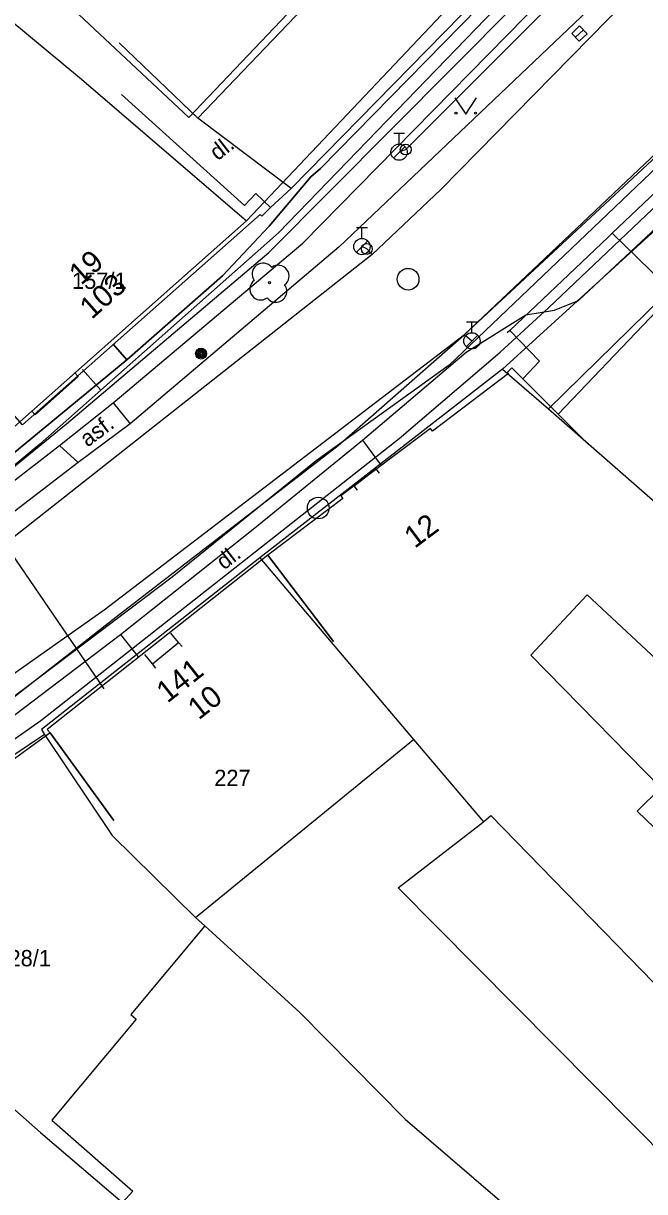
# Model space of a CAD drawing. Extents: x -601580 to 4, y -1204314 to 4.
# Drawn here: x -600470.3 to -600441.7, y -1203744.2 to -1203690.4 of the extents above; entities that cross this region are included whole.
import ezdxf

# ---------------------------------------------------------------- set-up
doc = ezdxf.new("R2010")
doc.units = 0
for name, color, linetype in [('00-INNOGY-NTL', 7, 'Continuous'), ('00-KN-HRANICE PARCEL', 7, 'Continuous'), ('00-KN-PARC. CISLA', 7, 'Continuous'), ('00-KN-VNITRNI KRESBA', 7, 'Continuous'), ('00-POLOHOPIS', 7, 'Continuous'), ('00-SITE KOM. KABEL', 7, 'Continuous'), ('00-VAK-VODA-RAD IGIS', 7, 'Continuous'), ('Vrstva 22', 7, 'Continuous'), ('Vrstva 25', 7, 'Continuous'), ('Vrstva 27', 7, 'Continuous'), ('Vrstva 28', 7, 'Continuous'), ('Vrstva 36', 7, 'Continuous'), ('Vrstva 6', 7, 'Continuous')]:
    doc.layers.add(name, color=color, linetype=linetype)

# ---------------------------------------------------------------- blocks, each defined once
blk = doc.blocks.new('6.01A_76')
at = {"layer": 'Vrstva 25'}
for radius in [0.25, 0.2, 0.15, 0.1, 0.05]:
    blk.add_circle((0, 0), radius, dxfattribs=at)
blk = doc.blocks.new('6.01A_78')
at = {"layer": 'Vrstva 25'}
for radius in [0.25, 0.2, 0.15, 0.1, 0.05]:
    blk.add_circle((0, 0), radius, dxfattribs=at)
blk = doc.blocks.new('6.13_156')
at = {"layer": 'Vrstva 28'}
for p, q in [((-0.25, 0.875), (0.25, 0.875)), ((0, 0.375), (0, 0.875)), ((-0.258, -0.272), (0.272, 0.258))]:
    blk.add_line(p, q, dxfattribs=at)
blk.add_circle((0, 0), 0.375, dxfattribs=at)
blk = doc.blocks.new('6.14A_676')
at = {"layer": 'Vrstva 28'}
blk.add_circle((0, 0), 0.25, dxfattribs=at)
blk = doc.blocks.new('6.13_160')
at = {"layer": 'Vrstva 28'}
for p, q in [((-0.25, 0.875), (0.25, 0.875)), ((0, 0.375), (0, 0.875)), ((-0.258, -0.272), (0.272, 0.258))]:
    blk.add_line(p, q, dxfattribs=at)
blk.add_circle((0, 0), 0.375, dxfattribs=at)
blk = doc.blocks.new('6.13_168')
at = {"layer": 'Vrstva 28'}
for p, q in [((-0.25, 0.875), (0.25, 0.875)), ((0, 0.375), (0, 0.875)), ((-0.258, -0.272), (0.272, 0.258))]:
    blk.add_line(p, q, dxfattribs=at)
blk.add_circle((0, 0), 0.375, dxfattribs=at)
blk = doc.blocks.new('6.14A_682')
at = {"layer": 'Vrstva 28'}
blk.add_circle((0, 0), 0.25, dxfattribs=at)
blk = doc.blocks.new('6.14A_684')
at = {"layer": 'Vrstva 28'}
blk.add_circle((0, 0), 0.25, dxfattribs=at)
blk = doc.blocks.new('3.13_1882')
at = {"layer": 'Vrstva 22'}
blk.add_circle((0, 0), 0.05, dxfattribs=at)
for centre, start, end in [((0, 0.5), 360, 180), ((-0.5, 0), 90, 270), ((0.5, 0), 270, 90), ((0, -0.5), 180, 360)]:
    blk.add_arc(centre, 0.5, start, end, dxfattribs=at)
blk = doc.blocks.new('6.20_1040')
at = {"layer": 'Vrstva 27'}
blk.add_circle((0, 0), 0.5, dxfattribs=at)
blk = doc.blocks.new('6.30_1126')
at = {"layer": 'Vrstva 27'}
blk.add_line((-0.25, 0), (0.25, 0), dxfattribs=at)
blk.add_lwpolyline([(-0.25, -0.249), (0.249, -0.25), (0.25, 0.249), (-0.249, 0.25)], close=True, dxfattribs=at)
blk = doc.blocks.new('3.14_880')
at = {"layer": 'Vrstva 36'}
blk.add_lwpolyline([(-0.5, 0.75), (0, 0), (0.5, 0.75)], dxfattribs=at)
for centre in [(-0.45, 0.05), (0.449, 0.05)]:
    blk.add_circle(centre, 0.05, dxfattribs=at)
blk = doc.blocks.new('VCHOD_4620')
at = {"layer": 'Vrstva 6'}
blk.add_line((0, 0.25), (0, 0), dxfattribs=at)
blk = doc.blocks.new('VCHOD_4622')
at = {"layer": 'Vrstva 6'}
blk.add_line((0, 0.25), (0, 0), dxfattribs=at)
blk = doc.blocks.new('6.20D_490')
at = {"layer": 'Vrstva 27'}
blk.add_circle((0, 0), 0.5, dxfattribs=at)
blk = doc.blocks.new('VCHOD_4652')
at = {"layer": 'Vrstva 6'}
blk.add_line((0, 0.25), (0, 0), dxfattribs=at)
blk = doc.blocks.new('VCHOD_4654')
at = {"layer": 'Vrstva 6'}
blk.add_line((0, 0.25), (0, 0), dxfattribs=at)
blk = doc.blocks.new('VCHOD_4656')
at = {"layer": 'Vrstva 6'}
blk.add_line((0, 0.25), (0, 0), dxfattribs=at)
blk = doc.blocks.new('VCHOD_4658')
at = {"layer": 'Vrstva 6'}
blk.add_line((0, 0.25), (0, 0), dxfattribs=at)

msp = doc.modelspace()

# ---------------------------------------------------------------- linework, layer by layer
at = {"layer": '00-INNOGY-NTL'}
for p, q in [((-600467.59, -1203706.3), (-600466.75, -1203707.26)), ((-600472.59, -1203712.26), (-600466.6, -1203721))]:
    msp.add_line(p, q, dxfattribs=at)
for points in [[(-600439.94, -1203680.7), (-600445.87, -1203686.85), (-600458.57, -1203700.01), (-600466.75, -1203707.26), (-600469.55, -1203709.74), (-600472.59, -1203712.26), (-600475.67, -1203714.29), (-600481.14, -1203718.36), (-600486.68, -1203722.48)], [(-600425.93, -1203683.63), (-600443.216, -1203700.032), (-600443.404, -1203700.211), (-600447.923, -1203704.499), (-600448.05, -1203704.619)], [(-600443.216, -1203700.032), (-600440.852, -1203702.319)], [(-600447.923, -1203704.499), (-600446.554, -1203705.922), (-600447.311, -1203706.72)]]:
    msp.add_lwpolyline(points, dxfattribs=at)
at = {"layer": '00-KN-HRANICE PARCEL'}
for p, q in [((-600437.57, -1203696.53), (-600448.26, -1203706.28)), ((-600460.04, -1203699.45), (-600470.74, -1203708.95)), ((-600448.26, -1203706.28), (-600459.42, -1203714.97)), ((-600469.34, -1203723.1), (-600480.16, -1203730.41))]:
    msp.add_line(p, q, dxfattribs=at)
for points in [[(-600468.32, -1203708.8), (-600459.02, -1203700.91), (-600447.7, -1203689.53), (-600417.71, -1203659.51), (-600398.8, -1203640.57), (-600381.76, -1203623.36), (-600376.64, -1203618.38), (-600366.85, -1203610.56), (-600358.79, -1203604.64), (-600335.27, -1203586.75), (-600326.92, -1203580.15), (-600315.47, -1203571.41), (-600313.87, -1203569.96), (-600309.19, -1203565.44), (-600307.64, -1203563.87), (-600297.75, -1203553.71), (-600294.09, -1203550.64), (-600277.89, -1203537.3), (-600263.22, -1203524.94), (-600248.8, -1203512.9), (-600231.21, -1203497.85)], [(-600468.32, -1203708.8), (-600459.02, -1203700.91), (-600447.7, -1203689.53), (-600417.71, -1203659.51), (-600398.8, -1203640.57), (-600381.76, -1203623.36), (-600376.64, -1203618.38), (-600366.85, -1203610.56), (-600358.79, -1203604.64), (-600335.27, -1203586.75), (-600326.92, -1203580.15), (-600315.47, -1203571.41), (-600313.87, -1203569.96), (-600309.19, -1203565.44), (-600307.64, -1203563.87), (-600297.75, -1203553.71), (-600294.09, -1203550.64), (-600277.89, -1203537.3), (-600263.22, -1203524.94), (-600248.8, -1203512.9), (-600231.21, -1203497.85)], [(-600253.46, -1203531.77), (-600259.57, -1203537.67), (-600309.35, -1203581.63), (-600334.21, -1203600.46), (-600346.34, -1203609.78), (-600356.33, -1203617.3), (-600362.86, -1203622.3), (-600365.25, -1203624.15), (-600378.09, -1203636.25), (-600381.77, -1203639.93), (-600406.92, -1203664.19), (-600424.21, -1203680.79), (-600450.71, -1203706.1), (-600456.83, -1203710.5), (-600463.46, -1203715.87), (-600472.33, -1203722.55), (-600482.23, -1203729.97), (-600500.93, -1203742.85), (-600516.74, -1203754.05)], [(-600488.35, -1203675.92), (-600482.56, -1203680.54), (-600467.64, -1203692.93), (-600460.04, -1203699.45)], [(-600452.11, -1203683.55), (-600462.69, -1203694.7), (-600470.65, -1203687.23), (-600465.44, -1203681.45), (-600466.1, -1203680.84), (-600464.04, -1203678.65), (-600463.39, -1203679.27), (-600460.4, -1203676.09)], [(-600460.04, -1203699.45), (-600448.61, -1203687.36), (-600448.84, -1203687.11)], [(-600448.26, -1203706.28), (-600446.14, -1203708.12), (-600440.01, -1203713.48)], [(-600503.75, -1203735.54), (-600478.6, -1203717.19), (-600468.32, -1203708.8)], [(-600459.42, -1203714.97), (-600469.47, -1203722.88), (-600469.34, -1203723.1)], [(-600459.42, -1203714.97), (-600452.35, -1203723.33), (-600449.14, -1203727.13), (-600448.79, -1203726.83), (-600431.48, -1203744.63), (-600426.82, -1203748.42), (-600419.28, -1203756.23), (-600409.09, -1203765.55), (-600409.58, -1203766.13)], [(-600469.34, -1203723.1), (-600466.22, -1203727.76), (-600462.39, -1203731.53), (-600461.96, -1203731.92), (-600457.59, -1203735.9), (-600452.74, -1203740.82), (-600433.78, -1203757.11)], [(-600480.16, -1203730.41), (-600471.78, -1203739.46), (-600469.52, -1203741.43), (-600465.75, -1203744.65), (-600464, -1203746.15)]]:
    msp.add_lwpolyline(points, dxfattribs=at)
at = {"layer": '00-KN-VNITRNI KRESBA'}
for p, q in [((-600446.14, -1203708.12), (-600440.9, -1203702.97)), ((-600444.36, -1203716.67), (-600446.96, -1203719.45)), ((-600433.89, -1203726.48), (-600444.36, -1203716.67)), ((-600446.96, -1203719.45), (-600440.98, -1203725.56)), ((-600462.39, -1203731.53), (-600452.35, -1203723.33)), ((-600440.98, -1203725.56), (-600442.07, -1203726.63)), ((-600453.06, -1203730.17), (-600449.14, -1203727.13)), ((-600442.07, -1203726.63), (-600422.71, -1203745.4)), ((-600435.02, -1203748.39), (-600453.06, -1203730.17)), ((-600461.96, -1203731.92), (-600465.37, -1203736)), ((-600465.12, -1203736.22), (-600469, -1203740.86)), ((-600465.37, -1203736), (-600465.12, -1203736.22)), ((-600469, -1203740.86), (-600465.27, -1203744.13)), ((-600465.27, -1203744.13), (-600465.75, -1203744.65))]:
    msp.add_line(p, q, dxfattribs=at)
at = {"layer": '00-POLOHOPIS'}
for p, q in [((-600437.375, -1203683.135), (-600455.775, -1203700.66)), ((-600447.539, -1203687.303), (-600457.992, -1203697.966)), ((-600457.452, -1203700.487), (-600445.943, -1203688.763)), ((-600457.992, -1203697.966), (-600462.287, -1203694.723)), ((-600450.033, -1203704.721), (-600439.757, -1203695.152)), ((-600457.992, -1203697.966), (-600458.93, -1203698.843)), ((-600466.179, -1203707.835), (-600457.452, -1203700.487)), ((-600455.775, -1203700.66), (-600465.399, -1203708.806)), ((-600440.447, -1203702.842), (-600445.703, -1203708.351)), ((-600455.817, -1203709.797), (-600450.033, -1203704.721)), ((-600467.792, -1203706.62), (-600469.759, -1203708.39)), ((-600468.652, -1203709.806), (-600466.179, -1203707.835)), ((-600466.179, -1203707.835), (-600465.399, -1203708.806)), ((-600465.399, -1203708.806), (-600467.784, -1203710.578)), ((-600477.068, -1203716.323), (-600468.652, -1203709.806)), ((-600467.784, -1203710.578), (-600468.652, -1203709.806)), ((-600465.839, -1203717.529), (-600455.817, -1203709.797)), ((-600467.784, -1203710.578), (-600476.32, -1203717.13)), ((-600455.091, -1203711.662), (-600454.069, -1203710.879)), ((-600473.023, -1203723.152), (-600465.839, -1203717.529)), ((-600463.166, -1203718.866), (-600463.516, -1203718.442)), ((-600464.367, -1203719.855), (-600463.166, -1203718.866)), ((-600464.367, -1203719.855), (-600464.717, -1203719.431))]:
    msp.add_line(p, q, dxfattribs=at)
for points in [[(-600453.498, -1203678.3), (-600449.877, -1203681.747), (-600462.287, -1203694.723), (-600465.9, -1203691.267)], [(-600465.795, -1203693.642), (-600460.134, -1203698.75), (-600459.612, -1203698.198), (-600458.93, -1203698.843), (-600459.334, -1203699.249), (-600459.419, -1203699.164), (-600470.341, -1203708.844), (-600473.657, -1203705.102)], [(-600444.299, -1203709.762), (-600447.826, -1203706.218), (-600448.043, -1203706.434), (-600447.986, -1203706.491), (-600451.483, -1203709.138), (-600451.573, -1203709.018), (-600455.698, -1203712.114), (-600455.608, -1203712.234), (-600459.052, -1203714.847), (-600456.03, -1203718.83)], [(-600456.03, -1203718.83), (-600459.052, -1203714.847), (-600469.206, -1203722.873), (-600469.082, -1203723.03), (-600466.14, -1203727.073)], [(-600466.14, -1203727.073), (-600469.082, -1203723.03), (-600479.706, -1203730.761), (-600476.764, -1203734.804)]]:
    msp.add_lwpolyline(points, dxfattribs=at)
at = {"layer": '00-SITE KOM. KABEL'}
for points in [[(-600456.63, -1203697.04), (-600445.32, -1203685.49)], [(-600446.15, -1203703.46), (-600433.58, -1203691.53)], [(-600456.63, -1203697.04), (-600457.08, -1203697.43), (-600458.99, -1203699.7), (-600461.15, -1203701.99), (-600465.55, -1203705.86), (-600472.55, -1203711.62), (-600478.19, -1203715.83), (-600484.38, -1203720.33), (-600487.67, -1203722.68), (-600491.45, -1203725.5), (-600494.94, -1203728.06), (-600498.99, -1203730.87), (-600503.43, -1203734.12), (-600505.38, -1203735.65)], [(-600465.55, -1203705.86), (-600461.15, -1203701.99), (-600458.99, -1203699.7), (-600457.08, -1203697.43), (-600456.63, -1203697.04)], [(-600454.7, -1203709.55), (-600449.93, -1203705.5), (-600447.19, -1203703.78), (-600445.87, -1203703.57), (-600444.77, -1203703.13), (-600440.93, -1203699.54), (-600439.83, -1203698.44)], [(-600453.01, -1203709.48), (-600448.37, -1203705.5), (-600446.15, -1203703.46)], [(-600447.19, -1203703.78), (-600445.87, -1203703.57)], [(-600465.55, -1203705.86), (-600466.17, -1203705.14)], [(-600466.17, -1203705.14), (-600465.55, -1203705.86)], [(-600478.19, -1203715.83), (-600472.55, -1203711.62), (-600465.55, -1203705.86)], [(-600490.14, -1203736.91), (-600480.27, -1203730.01), (-600469.5, -1203722.46), (-600453.01, -1203709.48)], [(-600465.84, -1203718.51), (-600459.73, -1203713.66), (-600454.7, -1203709.55)], [(-600454.7, -1203709.55), (-600453.84, -1203710.72)], [(-600471.92, -1203723.11), (-600465.84, -1203718.51)], [(-600465.84, -1203718.51), (-600465.03, -1203719.53)]]:
    msp.add_lwpolyline(points, dxfattribs=at)
at = {"layer": '00-VAK-VODA-RAD IGIS'}
for points in [[(-600372.217, -1203617.987), (-600384.278, -1203629.562), (-600410.006, -1203656.146), (-600451.093, -1203698.017), (-600454.254, -1203701.013)], [(-600423.616, -1203667.016), (-600452.716, -1203696.175)], [(-600450.006, -1203704.697), (-600416.253, -1203672.702)], [(-600452.716, -1203696.175), (-600453.022, -1203696.292)], [(-600454.254, -1203701.013), (-600454.509, -1203700.747), (-600454.73, -1203700.637)], [(-600454.254, -1203701.013), (-600472.203, -1203715.152), (-600488.658, -1203727.344), (-600496.91, -1203733.124), (-600525.432, -1203753.341), (-600551.886, -1203771.847), (-600568.695, -1203781.296)], [(-600529.075, -1203761.905), (-600506.647, -1203745.162), (-600494.673, -1203737.188), (-600466.586, -1203717.369), (-600450.006, -1203704.697)], [(-600450.006, -1203704.697), (-600449.666, -1203704.984)]]:
    msp.add_lwpolyline(points, dxfattribs=at)

# ---------------------------------------------------------------- block references
at = {"layer": '00-POLOHOPIS'}
for name, p, xscale, yscale, rotation in [('6.30_1126', (-600444.721, -1203690.833), 0.9999983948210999, 0.9999983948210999, -136.39527659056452), ('3.13_1882', (-600458.984, -1203702.303), 1.00000178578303, 1.00000178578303, 36.61152354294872), ('6.20_1040', (-600452.604, -1203702.145), 1.00000178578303, 1.00000178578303, 36.61152354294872), ('VCHOD_4620', (-600467.792, -1203706.62), 0.9999986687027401, 0.9999986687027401, 41.98231412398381), ('VCHOD_4622', (-600469.759, -1203708.39), 0.9999986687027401, 0.9999986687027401, 41.98231412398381), ('VCHOD_4654', (-600454.069, -1203710.879), 0.9999976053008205, 0.9999976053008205, -142.5426933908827), ('6.20D_490', (-600456.741, -1203712.679), 0.99999824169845, 0.9999982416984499, -142.7541711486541), ('VCHOD_4652', (-600455.091, -1203711.662), 0.9999976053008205, 0.9999976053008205, -142.5426933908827), ('VCHOD_4658', (-600463.166, -1203718.866), 0.99999828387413, 0.99999828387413, -140.52913933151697), ('VCHOD_4656', (-600464.367, -1203719.855), 0.99999828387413, 0.99999828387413, -140.52913933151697)]:
    msp.add_blockref(name, p, dxfattribs=dict(at, xscale=xscale, yscale=yscale, rotation=rotation))
for name, p in [('3.14_880', (-600449.952, -1203694.548)), ('6.13_156', (-600453.018, -1203696.296)), ('6.14A_676', (-600452.716, -1203696.175)), ('6.13_168', (-600454.73, -1203700.641)), ('6.14A_682', (-600454.505, -1203700.751)), ('6.14A_684', (-600454.505, -1203700.751)), ('6.13_160', (-600449.67, -1203704.982))]:
    msp.add_blockref(name, p, dxfattribs=at)
at = {"layer": '00-POLOHOPIS', "rotation": 180}
for name in ['6.01A_76', '6.01A_78']:
    msp.add_blockref(name, (-600462.13, -1203705.572), dxfattribs=at)

# ---------------------------------------------------------------- texts
at = {"layer": '00-KN-PARC. CISLA'}
for s, p in [('157/1', (-600468.069, -1203702.59)), ('227', (-600461.524, -1203725.48)), ('228/1', (-600471.549, -1203733.78))]:
    msp.add_text(s, height=0.75, dxfattribs=at).set_placement(p)
at = {"layer": '00-POLOHOPIS'}
for s, height, rotation, p in [('dl.', 0.75, 37.7527, (-600461.37, -1203696.715)), ('19', 1, 41.5492, (-600467.653, -1203702.452)), ('103', 1, 41.5492, (-600467.163, -1203704.023)), ('asf.', 0.75, 36.6115, (-600467.356, -1203709.9)), ('12', 1, 36.8899, (-600452.301, -1203714.565)), ('dl.', 0.75, 37.7527, (-600461.07, -1203715.56)), ('141', 1, 38.3238, (-600463.681, -1203721.693)), ('10', 1, 38.3238, (-600462.239, -1203722.466))]:
    msp.add_text(s, height=height, rotation=rotation, dxfattribs=at).set_placement(p)

doc.saveas('drawing.dxf')
